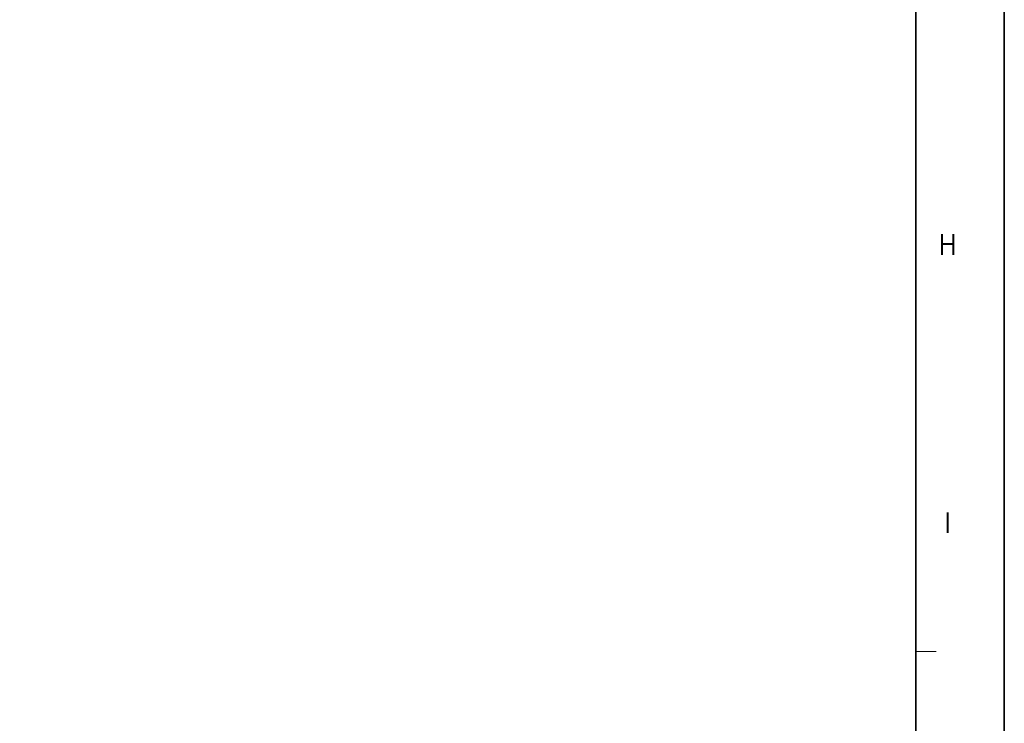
# Model space of a CAD drawing. Header units: millimetres. Extents: x 4497 to 11741, y 5958 to 12619.
# Tile 288 of 424: x 5714 to 5834, y 11274 to 11360. Entities that reach past the tile are written whole.
import ezdxf
from ezdxf.enums import TextEntityAlignment as Align

# ---------------------------------------------------------------- set-up
doc = ezdxf.new("R2010")
doc.units = ezdxf.units.MM
doc.header["$LTSCALE"] = 0.8
doc.layers.get('0').update_dxf_attribs({"linetype": 'CONTINUOUS', "lineweight": 0})
doc.styles.get("Standard").update_dxf_attribs({"font": 'romans.shx', "width": 0.8, "oblique": 5, "bigfont": 'whgtxt.shx'})

msp = doc.modelspace()

# ---------------------------------------------------------------- linework, layer by layer
at = {"color": 7, "linetype": 'Continuous', "lineweight": 35}
msp.add_line((5822.864, 11182.95), (5822.864, 11582.002), dxfattribs=at)
at = {"color": 7, "linetype": 'Continuous'}
msp.add_line((5822.864, 11282.713), (5825.355, 11282.713), dxfattribs=at)
at = {"color": 7, "linetype": 'Continuous', "lineweight": 35}
msp.add_lwpolyline([(5239.652, 11172.476), (5833.652, 11172.476), (5833.652, 11592.476), (5239.652, 11592.476)], close=True, dxfattribs=at)

# ---------------------------------------------------------------- texts
at = {"color": 7, "linetype": 'Continuous', "width": 0.933333}
for s, p in [('H', (5826.727, 11332.24)), ('I', (5826.727, 11298.385))]:
    msp.add_text(s, height=2.491, dxfattribs=at).set_placement(p, align=Align.MIDDLE_CENTER)

doc.saveas('drawing.dxf')
